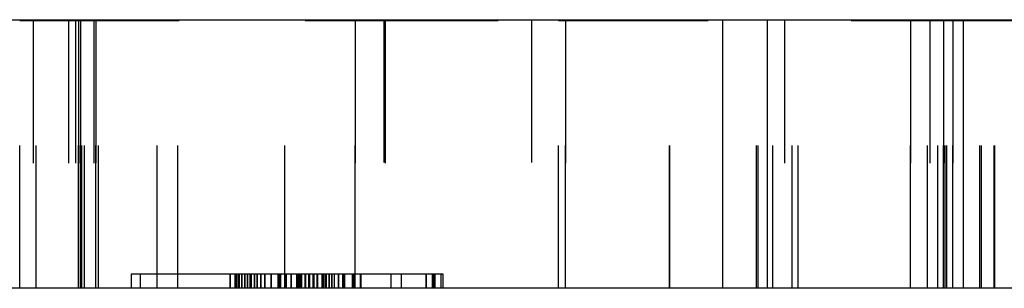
# Model space of a CAD drawing. Header units: inches. Extents: x 3 to 289, y 4 to 291.
# Tile 559 of 634: x 183.314 to 184.003, y 138.939 to 139.127. Entities that reach past the tile are written whole.
import ezdxf

# ---------------------------------------------------------------- set-up
doc = ezdxf.new("R2010")
doc.units = ezdxf.units.IN
doc.header["$LTSCALE"] = 0.5
doc.header["$MEASUREMENT"] = 0
doc.linetypes.add('HIDDEN', pattern=[0.225, 0.15, -0.075])
doc.layers.add('DBU', color=7, linetype='Continuous')

msp = doc.modelspace()

# ---------------------------------------------------------------- linework, layer by layer
at = {"layer": 'DBU', "color": 30, "linetype": 'Continuous'}
for p, q in [((182.97459, 139.12712), (183.80605, 139.12712)), ((183.80605, 139.12712), (183.83723, 139.12712)), ((183.83723, 139.12712), (183.97459, 139.12712)), ((183.97459, 138.93912), (183.97459, 139.12712)), ((183.97459, 139.12712), (184.80605, 139.12712)), ((183.80605, 138.93912), (182.97459, 138.93912)), ((183.83723, 138.93912), (183.80605, 138.93912)), ((183.97459, 138.93912), (183.83723, 138.93912)), ((184.80605, 138.93912), (183.97459, 138.93912))]:
    msp.add_line(p, q, dxfattribs=at)
at = {"layer": 'DBU', "color": 254, "linetype": 'HIDDEN'}
for p, q in [((183.35269, 139.12712), (183.35269, 138.93912)), ((183.35491, 138.93912), (183.35491, 139.12712)), ((183.35631, 138.93912), (183.35631, 139.12712)), ((183.35709, 138.93912), (183.35709, 139.12712)), ((183.35891, 138.93912), (183.35891, 139.12712)), ((183.42436, 138.93912), (183.42436, 139.12712)), ((183.56859, 139.12712), (183.56859, 138.93912)), ((183.67209, 139.12712), (183.67209, 138.93912)), ((183.83059, 138.93912), (183.83059, 139.12712)), ((183.84098, 138.93912), (183.84098, 139.12712)), ((183.95096, 139.12712), (183.95096, 138.93912)), ((183.96154, 138.93912), (183.96154, 139.12712)), ((183.986, 138.93912), (183.986, 139.12712)), ((183.98709, 138.93912), (183.98709, 139.12712)), ((183.99631, 138.93912), (183.99631, 139.12712)), ((183.31362, 138.93912), (183.31362, 139.12662)), ((183.31362, 139.12662), (183.54856, 139.12662)), ((183.32301, 139.12662), (183.32301, 138.93912)), ((183.3252, 138.93912), (183.3252, 139.12662)), ((183.3252, 139.12662), (183.54856, 139.12662)), ((183.34786, 139.12662), (183.34786, 138.93912)), ((183.35269, 139.12662), (183.35269, 138.93912)), ((183.35269, 139.12662), (183.35269, 138.93912)), ((183.35491, 139.12662), (183.35491, 138.93912)), ((183.35491, 138.93912), (183.35491, 139.12662)), ((183.35631, 139.12662), (183.35631, 138.93912)), ((183.35631, 138.93912), (183.35631, 139.12662)), ((183.35891, 138.93912), (183.35891, 139.12662)), ((183.35891, 138.93912), (183.35891, 139.12662)), ((183.36551, 139.12662), (183.36551, 138.93912)), ((183.36551, 139.12662), (183.36551, 138.93912)), ((183.36688, 139.12662), (183.36688, 138.93912)), ((183.36688, 138.93912), (183.36688, 139.12662)), ((183.36872, 138.93912), (183.36872, 139.12662)), ((183.36872, 138.93912), (183.36872, 139.12662)), ((183.40996, 138.93912), (183.40996, 139.12662)), ((183.40996, 138.93912), (183.40996, 139.12662)), ((183.4993, 138.93912), (183.4993, 139.12662)), ((183.4993, 138.93912), (183.4993, 139.12662)), ((183.54856, 139.12662), (183.54856, 138.93912)), ((183.54856, 139.12662), (183.6909, 139.12662)), ((183.54856, 138.93912), (183.54856, 139.12662)), ((183.54856, 139.12662), (183.6909, 139.12662)), ((183.56959, 139.12662), (183.56959, 138.93912)), ((183.56959, 139.12662), (183.56959, 138.93912)), ((183.6909, 138.93912), (183.6909, 139.12662)), ((183.69577, 139.12662), (183.6909, 139.12662)), ((183.6909, 138.93912), (183.6909, 139.12662)), ((183.6909, 139.12662), (183.69577, 139.12662)), ((183.69577, 139.12662), (183.69577, 138.93912)), ((183.69577, 139.12662), (183.96281, 139.12662)), ((183.69577, 138.93912), (183.69577, 139.12662)), ((183.69577, 139.12662), (183.96281, 139.12662)), ((183.76873, 138.93912), (183.76873, 139.12662)), ((183.76888, 138.93912), (183.76888, 139.12662)), ((183.82959, 138.93912), (183.82959, 139.12662)), ((183.82959, 138.93912), (183.82959, 139.12662)), ((183.84908, 139.12662), (183.84908, 138.93912)), ((183.84908, 139.12662), (183.84908, 138.93912)), ((183.85455, 138.93912), (183.85455, 139.12662)), ((183.85455, 138.93912), (183.85455, 139.12662)), ((183.85877, 138.93912), (183.85877, 139.12662)), ((183.85877, 138.93912), (183.85877, 139.12662)), ((183.93731, 139.12662), (183.93731, 138.93912)), ((183.93731, 138.93912), (183.93731, 139.12662)), ((183.94932, 138.93912), (183.94932, 139.12662)), ((183.94932, 138.93912), (183.94932, 139.12662)), ((183.95096, 139.12662), (183.95096, 138.93912)), ((183.95096, 139.12662), (183.95096, 138.93912)), ((183.9564, 138.93912), (183.9564, 139.12662)), ((183.9564, 138.93912), (183.9564, 139.12662)), ((183.96037, 139.12662), (183.96037, 138.93912)), ((183.96037, 138.93912), (183.96037, 139.12662)), ((183.96281, 139.12662), (183.986, 139.12662)), ((183.96281, 138.93912), (183.96281, 139.12662)), ((183.96281, 139.12662), (183.986, 139.12662)), ((183.96281, 138.93912), (183.96281, 139.12662)), ((183.96694, 139.12662), (183.96694, 138.93912)), ((183.96694, 138.93912), (183.96694, 139.12662)), ((183.986, 138.93912), (183.986, 139.12662)), ((183.986, 139.12662), (183.99601, 139.12662)), ((183.986, 138.93912), (183.986, 139.12662)), ((183.986, 139.12662), (183.99601, 139.12662)), ((183.99601, 138.93912), (183.99601, 139.12662)), ((183.99601, 139.12662), (184.0334, 139.12662)), ((183.99601, 138.93912), (183.99601, 139.12662)), ((183.39163, 138.94912), (183.39163, 138.93912)), ((183.46449, 138.94912), (183.39163, 138.94912)), ((183.39163, 138.94912), (183.39163, 138.93912)), ((183.46449, 138.94912), (183.39163, 138.94912)), ((183.39788, 138.94912), (183.39788, 138.93912)), ((183.39788, 138.94912), (183.39788, 138.93912)), ((183.46095, 138.94912), (183.46095, 138.93912)), ((183.46095, 138.93912), (183.46095, 138.94912)), ((183.55215, 138.94912), (183.46449, 138.94912)), ((183.46449, 138.93912), (183.46449, 138.94912)), ((183.55215, 138.94912), (183.46449, 138.94912)), ((183.46449, 138.93912), (183.46449, 138.94912)), ((183.46532, 138.93912), (183.46532, 138.94912)), ((183.46532, 138.93912), (183.46532, 138.94912)), ((183.46659, 138.94912), (183.46659, 138.93912)), ((183.46659, 138.93912), (183.46659, 138.94912)), ((183.46693, 138.94912), (183.46693, 138.93912)), ((183.46693, 138.93912), (183.46693, 138.94912)), ((183.46764, 138.93912), (183.46764, 138.94912)), ((183.46764, 138.93912), (183.46764, 138.94912)), ((183.46918, 138.94912), (183.46918, 138.93912)), ((183.46918, 138.93912), (183.46918, 138.94912)), ((183.46926, 138.94912), (183.46926, 138.93912)), ((183.46926, 138.93912), (183.46926, 138.94912)), ((183.47134, 138.94912), (183.47134, 138.93912)), ((183.47134, 138.93912), (183.47134, 138.94912)), ((183.47322, 138.94912), (183.47322, 138.93912)), ((183.47322, 138.94912), (183.47322, 138.93912)), ((183.47323, 138.94912), (183.47323, 138.93912)), ((183.47323, 138.93912), (183.47323, 138.94912)), ((183.47508, 138.94912), (183.47508, 138.93912)), ((183.47508, 138.93912), (183.47508, 138.94912)), ((183.47542, 138.94912), (183.47542, 138.93912)), ((183.47542, 138.93912), (183.47542, 138.94912)), ((183.47573, 138.94912), (183.47573, 138.93912)), ((183.47573, 138.93912), (183.47573, 138.94912)), ((183.47804, 138.94912), (183.47804, 138.93912)), ((183.47804, 138.93912), (183.47804, 138.94912)), ((183.47814, 138.94912), (183.47814, 138.93912)), ((183.47814, 138.93912), (183.47814, 138.94912)), ((183.47988, 138.94912), (183.47988, 138.93912)), ((183.47988, 138.93912), (183.47988, 138.94912)), ((183.47992, 138.94912), (183.47992, 138.93912)), ((183.47992, 138.94912), (183.47992, 138.93912)), ((183.48247, 138.94912), (183.48247, 138.93912)), ((183.48247, 138.93912), (183.48247, 138.94912)), ((183.48533, 138.94912), (183.48533, 138.93912)), ((183.48533, 138.93912), (183.48533, 138.94912)), ((183.48979, 138.94912), (183.48979, 138.93912)), ((183.48979, 138.93912), (183.48979, 138.94912)), ((183.49467, 138.93912), (183.49467, 138.94912)), ((183.49467, 138.93912), (183.49467, 138.94912)), ((183.4956, 138.93912), (183.4956, 138.94912)), ((183.4956, 138.93912), (183.4956, 138.94912)), ((183.49622, 138.93912), (183.49622, 138.94912)), ((183.49622, 138.93912), (183.49622, 138.94912)), ((183.49648, 138.93912), (183.49648, 138.94912)), ((183.49648, 138.93912), (183.49648, 138.94912)), ((183.50012, 138.94912), (183.50012, 138.93912)), ((183.50012, 138.93912), (183.50012, 138.94912)), ((183.50044, 138.93912), (183.50044, 138.94912)), ((183.50044, 138.93912), (183.50044, 138.94912)), ((183.5037, 138.94912), (183.5037, 138.93912)), ((183.5037, 138.93912), (183.5037, 138.94912)), ((183.50762, 138.94912), (183.50762, 138.93912)), ((183.50762, 138.93912), (183.50762, 138.94912)), ((183.50889, 138.94912), (183.50889, 138.93912)), ((183.50889, 138.93912), (183.50889, 138.94912)), ((183.50927, 138.94912), (183.50927, 138.93912)), ((183.50927, 138.93912), (183.50927, 138.94912)), ((183.50973, 138.94912), (183.50973, 138.93912)), ((183.50973, 138.93912), (183.50973, 138.94912)), ((183.51014, 138.93912), (183.51014, 138.94912)), ((183.51014, 138.93912), (183.51014, 138.94912)), ((183.51041, 138.93912), (183.51041, 138.94912)), ((183.51041, 138.93912), (183.51041, 138.94912)), ((183.51109, 138.93912), (183.51109, 138.94912)), ((183.51109, 138.93912), (183.51109, 138.94912)), ((183.51341, 138.93912), (183.51341, 138.94912)), ((183.51341, 138.93912), (183.51341, 138.94912)), ((183.51371, 138.94912), (183.51371, 138.93912)), ((183.51371, 138.93912), (183.51371, 138.94912)), ((183.516, 138.94912), (183.516, 138.93912)), ((183.516, 138.93912), (183.516, 138.94912)), ((183.51686, 138.93912), (183.51686, 138.94912)), ((183.51686, 138.93912), (183.51686, 138.94912)), ((183.51922, 138.94912), (183.51922, 138.93912)), ((183.51922, 138.93912), (183.51922, 138.94912)), ((183.5195, 138.93912), (183.5195, 138.94912)), ((183.5195, 138.93912), (183.5195, 138.94912)), ((183.51986, 138.93912), (183.51986, 138.94912)), ((183.51986, 138.93912), (183.51986, 138.94912)), ((183.52196, 138.94912), (183.52196, 138.93912)), ((183.52196, 138.93912), (183.52196, 138.94912)), ((183.52222, 138.94912), (183.52222, 138.93912)), ((183.52222, 138.93912), (183.52222, 138.94912)), ((183.52534, 138.94912), (183.52534, 138.93912)), ((183.52534, 138.93912), (183.52534, 138.94912)), ((183.52601, 138.94912), (183.52601, 138.93912)), ((183.52601, 138.93912), (183.52601, 138.94912)), ((183.52685, 138.93912), (183.52685, 138.94912)), ((183.52685, 138.93912), (183.52685, 138.94912)), ((183.52792, 138.94912), (183.52792, 138.93912)), ((183.52792, 138.93912), (183.52792, 138.94912)), ((183.52841, 138.93912), (183.52841, 138.94912)), ((183.52841, 138.93912), (183.52841, 138.94912)), ((183.53035, 138.94912), (183.53035, 138.93912)), ((183.53035, 138.93912), (183.53035, 138.94912)), ((183.53213, 138.94912), (183.53213, 138.93912)), ((183.53213, 138.93912), (183.53213, 138.94912)), ((183.53411, 138.93912), (183.53411, 138.94912)), ((183.53411, 138.93912), (183.53411, 138.94912)), ((183.53688, 138.94912), (183.53688, 138.93912)), ((183.53688, 138.93912), (183.53688, 138.94912)), ((183.54, 138.94912), (183.54, 138.93912)), ((183.54, 138.93912), (183.54, 138.94912)), ((183.54112, 138.94912), (183.54112, 138.93912)), ((183.54112, 138.93912), (183.54112, 138.94912)), ((183.54657, 138.94912), (183.54657, 138.93912)), ((183.54657, 138.93912), (183.54657, 138.94912)), ((183.54775, 138.93912), (183.54775, 138.94912)), ((183.54775, 138.93912), (183.54775, 138.94912)), ((183.60443, 138.94912), (183.55215, 138.94912)), ((183.55215, 138.94912), (183.55215, 138.93912)), ((183.60443, 138.94912), (183.55215, 138.94912)), ((183.55215, 138.93912), (183.55215, 138.94912)), ((183.55248, 138.94912), (183.55248, 138.93912)), ((183.55248, 138.93912), (183.55248, 138.94912)), ((183.57384, 138.93912), (183.57384, 138.94912)), ((183.57384, 138.93912), (183.57384, 138.94912)), ((183.58087, 138.93912), (183.58087, 138.94912)), ((183.58087, 138.93912), (183.58087, 138.94912)), ((183.59819, 138.94912), (183.59819, 138.93912)), ((183.59819, 138.93912), (183.59819, 138.94912)), ((183.60265, 138.94912), (183.60265, 138.93912)), ((183.60265, 138.93912), (183.60265, 138.94912)), ((183.60381, 138.93912), (183.60381, 138.94912)), ((183.60381, 138.93912), (183.60381, 138.94912)), ((183.60885, 138.94912), (183.60443, 138.94912)), ((183.60443, 138.93912), (183.60443, 138.94912)), ((183.60443, 138.93912), (183.60443, 138.94912)), ((183.60885, 138.94912), (183.60443, 138.94912)), ((183.61006, 138.94912), (183.60885, 138.94912)), ((183.60885, 138.93912), (183.60885, 138.94912)), ((183.61006, 138.94912), (183.60885, 138.94912)), ((183.60885, 138.93912), (183.60885, 138.94912)), ((183.61006, 138.93912), (183.61006, 138.94912)), ((183.61006, 138.93912), (183.61006, 138.94912))]:
    msp.add_line(p, q, dxfattribs=at)
at = {"layer": 'DBU', "color": 4, "linetype": 'Continuous'}
for p, q in [((183.80605, 138.93912), (183.80605, 139.12712)), ((183.83723, 138.93912), (183.83723, 139.12712))]:
    msp.add_line(p, q, dxfattribs=at)

doc.saveas('drawing.dxf')
